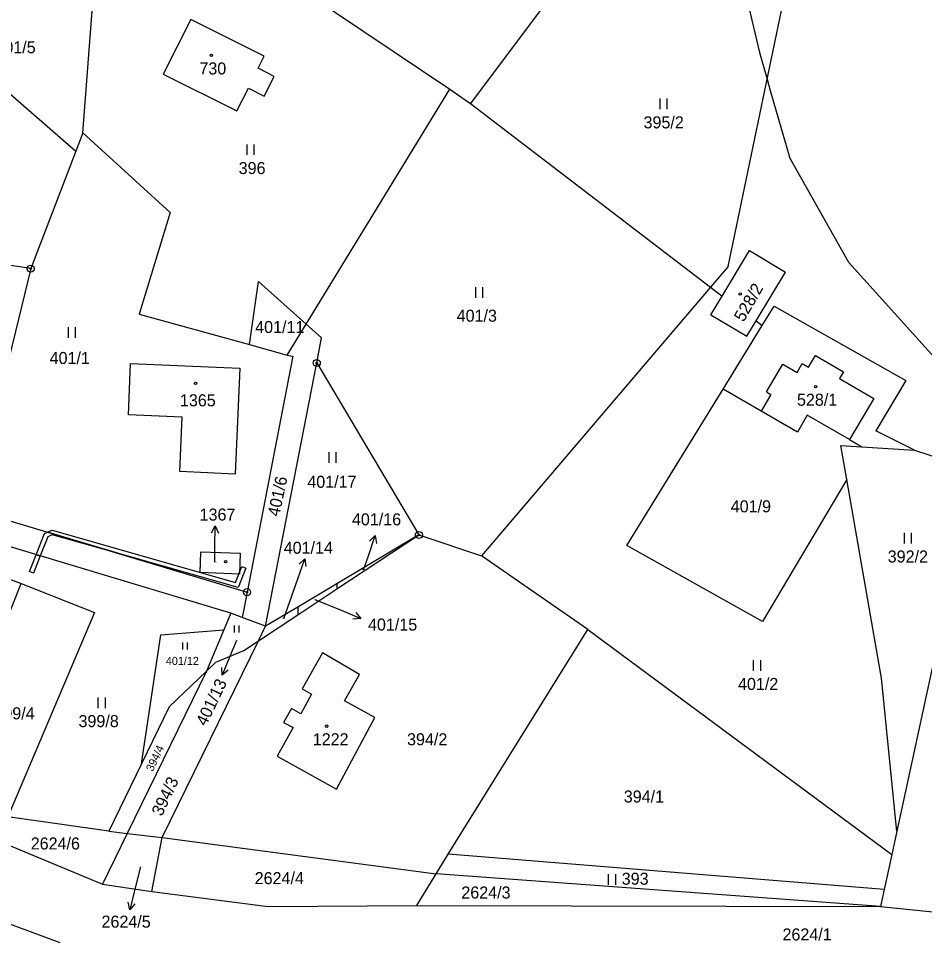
# Model space of a CAD drawing. Extents: x -439246 to -433691, y -1130252 to -1121148.
# Drawn here: x -437509 to -437381, y -1124125.7 to -1123995.2 of the extents above; entities that cross this region are included whole.
import ezdxf

# ---------------------------------------------------------------- set-up
doc = ezdxf.new("R2010")
doc.units = 0
for name, color, linetype in [('Vrstva 1', 7, 'Continuous'), ('Vrstva 16', 7, 'Continuous'), ('Vrstva 18', 7, 'Continuous'), ('Vrstva 19', 7, 'Continuous'), ('Vrstva 24', 7, 'Continuous'), ('Vrstva 25', 7, 'Continuous'), ('Vrstva 3', 7, 'Continuous'), ('Vrstva 30', 7, 'Continuous'), ('Vrstva 37', 7, 'Continuous'), ('Vrstva 4', 7, 'Continuous'), ('Vrstva 52', 7, 'Continuous')]:
    doc.layers.add(name, color=color, linetype=linetype)

msp = doc.modelspace()

# ---------------------------------------------------------------- linework, layer by layer
at = {"layer": 'Vrstva 1'}
for p, q in [((-437493.5, -1124051.21), (-437493.2, -1124043.95)), ((-437493.2, -1124043.95), (-437477.78, -1124044.61)), ((-437477.78, -1124044.61), (-437478.41, -1124059.58)), ((-437485.92, -1124051.54), (-437493.5, -1124051.21)), ((-437486.25, -1124059.22), (-437485.92, -1124051.54)), ((-437478.41, -1124059.58), (-437486.25, -1124059.22)), ((-437483.37, -1124073.49), (-437483.26, -1124070.59)), ((-437483.26, -1124070.59), (-437477.74, -1124070.79)), ((-437477.74, -1124070.79), (-437477.83, -1124073.72)), ((-437477.83, -1124073.72), (-437483.37, -1124073.49))]:
    msp.add_line(p, q, dxfattribs=at)
for points in [[(-437408.79, -1124030.26), (-437398.66, -1123981.58)], [(-437426.85, -1123982.71), (-437445.17, -1124007.18)], [(-437468.24, -1123991.62), (-437448.11, -1124005.2)], [(-437499.97, -1124011.33), (-437498.58, -1123993.52)], [(-437521.24, -1123996.28), (-437500.96, -1124013.92)], [(-437484.7, -1123995.32), (-437488.58, -1124003.05)], [(-437474.32, -1124000.5), (-437484.7, -1123995.32)], [(-437475.18, -1124002.23), (-437474.32, -1124000.5)], [(-437472.9, -1124003.37), (-437475.18, -1124002.23)], [(-437488.58, -1124003.05), (-437478.18, -1124008.24)], [(-437474.31, -1124006.17), (-437472.9, -1124003.37)], [(-437478.18, -1124008.24), (-437476.55, -1124005.05)], [(-437476.55, -1124005.05), (-437474.31, -1124006.17)], [(-437468.39, -1124038.4), (-437448.11, -1124005.2)], [(-437448.11, -1124005.2), (-437445.17, -1124007.18)], [(-437445.17, -1124007.18), (-437411.29, -1124033.19)], [(-437499.97, -1124011.33), (-437500.96, -1124013.92)], [(-437499.97, -1124011.33), (-437487.63, -1124022.59)], [(-437500.96, -1124013.92), (-437507.31, -1124030.55)], [(-437487.63, -1124022.59), (-437491.99, -1124036.99)], [(-437507.31, -1124030.55), (-437539.47, -1124025.82)], [(-437409.6, -1124034.42), (-437405.74, -1124028)], [(-437405.74, -1124028), (-437400.68, -1124031.05)], [(-437408.79, -1124030.26), (-437411.29, -1124033.19)], [(-437507.31, -1124030.55), (-437515.65, -1124064.59)], [(-437404.83, -1124037.92), (-437400.68, -1124031.05)], [(-437476.41, -1124041.29), (-437475.14, -1124032.37)], [(-437475.14, -1124032.37), (-437468.39, -1124038.4)], [(-437411.29, -1124033.19), (-437443.64, -1124071.14)], [(-437411.29, -1124033.19), (-437409.6, -1124034.42)], [(-437411.2, -1124037.07), (-437409.6, -1124034.42)], [(-437403.95, -1124038.57), (-437402.28, -1124035.85)], [(-437402.28, -1124035.85), (-437383.68, -1124046.35)], [(-437491.99, -1124036.99), (-437476.41, -1124041.29)], [(-437411.2, -1124037.07), (-437406.14, -1124040.11)], [(-437406.14, -1124040.11), (-437404.83, -1124037.92)], [(-437404.83, -1124037.92), (-437403.95, -1124038.57)], [(-437471.06, -1124042.76), (-437468.39, -1124038.4)], [(-437468.39, -1124038.4), (-437466.21, -1124040.34)], [(-437409.5, -1124047.59), (-437403.95, -1124038.57)], [(-437466.9, -1124043.88), (-437466.21, -1124040.34)], [(-437476.41, -1124041.29), (-437471.06, -1124042.76)], [(-437470.27, -1124042.92), (-437476.75, -1124076.28)], [(-437471.06, -1124042.76), (-437470.27, -1124042.92)], [(-437474.12, -1124081.09), (-437466.9, -1124043.88)], [(-437466.9, -1124043.88), (-437452.47, -1124068.2)], [(-437383.68, -1124046.35), (-437387.93, -1124053.5)], [(-437423.11, -1124069.69), (-437409.5, -1124047.59)], [(-437404.12, -1124050.7), (-437409.5, -1124047.59)], [(-437399, -1124053.66), (-437404.12, -1124050.7)], [(-437397.61, -1124051.27), (-437399, -1124053.66)], [(-437391.64, -1124054.72), (-437397.61, -1124051.27)], [(-437382.45, -1124056.19), (-437387.93, -1124053.5)], [(-437391.64, -1124054.72), (-437389.89, -1124055.73)], [(-437392, -1124060.36), (-437392.84, -1124055.55)], [(-437392.84, -1124055.55), (-437389.89, -1124055.73)], [(-437389.89, -1124055.73), (-437382.45, -1124056.19)], [(-437382.45, -1124056.19), (-437376.09, -1124058.26)], [(-437392, -1124060.36), (-437403.9, -1124080.42)], [(-437387.09, -1124088.43), (-437392, -1124060.36)], [(-437374.54, -1124061.99), (-437384.94, -1124110.07)], [(-437515.65, -1124064.59), (-437476.75, -1124076.28)], [(-437479.06, -1124079.25), (-437523.55, -1124065.87)], [(-437452.47, -1124068.2), (-437464.04, -1124075.09)], [(-437464.04, -1124075.83), (-437452.47, -1124068.2)], [(-437452.47, -1124068.2), (-437443.64, -1124071.14)], [(-437403.9, -1124080.42), (-437423.11, -1124069.69)], [(-437519.22, -1124071.08), (-437508.64, -1124075.04)], [(-437428.59, -1124081.54), (-437443.64, -1124071.14)], [(-437521.17, -1124106.51), (-437508.64, -1124075.04)], [(-437508.64, -1124075.04), (-437498.29, -1124079.18)], [(-437464.04, -1124075.09), (-437469.59, -1124078.39)], [(-437469.59, -1124079.49), (-437464.04, -1124075.83)], [(-437464.04, -1124075.09), (-437464.04, -1124075.83)], [(-437476.75, -1124076.28), (-437477.45, -1124079.85)], [(-437469.59, -1124078.39), (-437474.12, -1124081.09)], [(-437469.59, -1124078.39), (-437469.59, -1124079.49)], [(-437498.29, -1124079.18), (-437510.55, -1124108.03)], [(-437479.06, -1124079.25), (-437480.05, -1124081.62)], [(-437477.45, -1124079.85), (-437479.06, -1124079.25)], [(-437474.12, -1124081.09), (-437477.45, -1124079.85)], [(-437475.12, -1124083.14), (-437469.59, -1124079.49)], [(-437475.12, -1124083.14), (-437474.12, -1124081.09)], [(-437491.67, -1124100.57), (-437488.92, -1124082.33)], [(-437488.92, -1124082.33), (-437480.05, -1124081.62)], [(-437480.05, -1124081.62), (-437482.49, -1124087.47)], [(-437448.31, -1124113.3), (-437428.59, -1124081.54)], [(-437428.59, -1124081.54), (-437385.66, -1124113.39)], [(-437488.74, -1124110.97), (-437475.12, -1124083.14)], [(-437477.21, -1124084.52), (-437475.12, -1124083.14)], [(-437481.15, -1124086.19), (-437477.21, -1124084.52)], [(-437466.11, -1124084.85), (-437468.95, -1124089.93)], [(-437460.88, -1124087.93), (-437466.11, -1124084.85)], [(-437482.49, -1124087.47), (-437481.15, -1124086.19)], [(-437482.49, -1124087.47), (-437493.68, -1124110.38)], [(-437487.74, -1124092.5), (-437482.49, -1124087.47)], [(-437462.98, -1124091.66), (-437460.88, -1124087.93)], [(-437384.94, -1124110.07), (-437387.09, -1124088.43)], [(-437468.95, -1124089.93), (-437467.62, -1124090.68)], [(-437467.62, -1124090.68), (-437469.14, -1124093.48)], [(-437458.71, -1124094.02), (-437462.98, -1124091.66)], [(-437487.74, -1124092.5), (-437491.67, -1124100.57)], [(-437470.47, -1124092.75), (-437471.58, -1124094.71)], [(-437469.14, -1124093.48), (-437470.47, -1124092.75)], [(-437464.11, -1124104.11), (-437458.71, -1124094.02)], [(-437470.23, -1124095.42), (-437472.51, -1124099.47)], [(-437471.58, -1124094.71), (-437470.23, -1124095.42)], [(-437472.51, -1124099.47), (-437464.11, -1124104.11)], [(-437491.67, -1124100.57), (-437496.29, -1124110.07)], [(-437522.55, -1124107.02), (-437497.19, -1124117.57)], [(-437496.29, -1124110.07), (-437510.55, -1124108.03)], [(-437493.68, -1124110.38), (-437497.19, -1124117.57)], [(-437496.29, -1124110.07), (-437493.68, -1124110.38)], [(-437493.68, -1124110.38), (-437488.74, -1124110.97)], [(-437490.21, -1124118.58), (-437488.74, -1124110.97)], [(-437488.74, -1124110.97), (-437450.04, -1124116.08)], [(-437384.94, -1124110.07), (-437385.66, -1124113.39)], [(-437450.04, -1124116.08), (-437448.31, -1124113.3)], [(-437386.72, -1124118.31), (-437448.31, -1124113.3)], [(-437385.66, -1124113.39), (-437386.72, -1124118.31)], [(-437452.74, -1124120.6), (-437450.04, -1124116.08)], [(-437387.24, -1124120.71), (-437450.04, -1124116.08)], [(-437497.19, -1124117.57), (-437490.21, -1124118.58)], [(-437490.21, -1124118.58), (-437473.75, -1124120.71)], [(-437386.72, -1124118.31), (-437387.24, -1124120.71)], [(-437518.74, -1124120.07), (-437503.2, -1124125.8)], [(-437473.75, -1124120.71), (-437452.74, -1124120.6)], [(-437452.74, -1124120.6), (-437387.24, -1124120.71)], [(-437387.24, -1124120.71), (-437365.12, -1124122.97)]]:
    msp.add_lwpolyline(points, dxfattribs=at)
at = {"layer": 'Vrstva 16'}
for p, q in [((-437481.29, -1124069.91), (-437481.25, -1124066.91)), ((-437459.6, -1124071.13), (-437458.63, -1124068.29)), ((-437469.56, -1124074.39), (-437468.56, -1124071.56)), ((-437463.43, -1124078.85), (-437460.66, -1124080)), ((-437479.12, -1124085.26), (-437480.25, -1124088.04)), ((-437492.59, -1124118.27), (-437493.3, -1124121.18))]:
    msp.add_line(p, q, dxfattribs=at)
for points in [[(-437481.76, -1124067.9), (-437481.25, -1124066.91), (-437480.76, -1124067.92)], [(-437459.43, -1124069.08), (-437458.63, -1124068.29), (-437458.48, -1124069.4)], [(-437481.32, -1124072.05), (-437481.29, -1124069.91)], [(-437469.37, -1124072.34), (-437468.56, -1124071.56), (-437468.42, -1124072.67)], [(-437460.28, -1124073.13), (-437459.6, -1124071.13)], [(-437471.54, -1124080), (-437469.56, -1124074.39)], [(-437467.15, -1124077.3), (-437463.43, -1124078.85)], [(-437461.39, -1124079.16), (-437460.66, -1124080), (-437461.78, -1124080.08)], [(-437478.25, -1124083.11), (-437479.12, -1124085.26)], [(-437479.41, -1124087.3), (-437480.25, -1124088.04), (-437480.33, -1124086.93)], [(-437491.82, -1124115.1), (-437492.59, -1124118.27)], [(-437492.58, -1124120.33), (-437493.3, -1124121.18), (-437493.55, -1124120.09)]]:
    msp.add_lwpolyline(points, dxfattribs=at)
at = {"layer": 'Vrstva 24'}
for centre, radius in [((-437507.31, -1124030.55), 0.5), ((-437507.31, -1124030.55), 0.1), ((-437466.9, -1124043.88), 0.5), ((-437466.9, -1124043.88), 0.1), ((-437452.47, -1124068.2), 0.5), ((-437452.47, -1124068.2), 0.1), ((-437476.75, -1124076.28), 0.5), ((-437476.75, -1124076.28), 0.1)]:
    msp.add_circle(centre, radius, dxfattribs=at)
at = {"layer": 'Vrstva 25'}
for p, q in [((-437418.37, -1124008.02), (-437418.37, -1124006.52)), ((-437417.37, -1124008.02), (-437417.37, -1124006.52)), ((-437476.75, -1124014.48), (-437476.75, -1124012.98)), ((-437475.75, -1124014.48), (-437475.75, -1124012.98)), ((-437444.42, -1124034.68), (-437444.42, -1124033.18)), ((-437443.42, -1124034.68), (-437443.42, -1124033.18)), ((-437501.97, -1124040.31), (-437501.97, -1124038.81)), ((-437500.97, -1124040.31), (-437500.97, -1124038.81)), ((-437465.15, -1124058.01), (-437465.15, -1124056.51)), ((-437464.15, -1124058.01), (-437464.15, -1124056.51)), ((-437383.87, -1124069.39), (-437383.87, -1124067.89)), ((-437382.87, -1124069.39), (-437382.87, -1124067.89)), ((-437478.53, -1124081.99), (-437478.53, -1124080.99)), ((-437477.85, -1124081.99), (-437477.85, -1124080.99)), ((-437485.84, -1124084.38), (-437485.84, -1124083.38)), ((-437485.17, -1124084.38), (-437485.17, -1124083.38)), ((-437405.17, -1124087.41), (-437405.17, -1124085.91)), ((-437404.17, -1124087.41), (-437404.17, -1124085.91)), ((-437497.76, -1124092.66), (-437497.76, -1124091.16)), ((-437496.76, -1124092.66), (-437496.76, -1124091.16)), ((-437425.66, -1124117.64), (-437425.66, -1124116.14)), ((-437424.66, -1124117.64), (-437424.66, -1124116.14))]:
    msp.add_line(p, q, dxfattribs=at)
for centre in [(-437481.78, -1124000.4), (-437407.07, -1124034.12), (-437484.02, -1124046.75), (-437396.42, -1124047.23), (-437479.78, -1124071.97), (-437465.49, -1124095.23)]:
    msp.add_circle(centre, 0.175, dxfattribs=at)
at = {"layer": 'Vrstva 3'}
for points in [[(-437484.7, -1123995.32), (-437488.58, -1124003.05)], [(-437474.32, -1124000.5), (-437484.7, -1123995.32)], [(-437475.18, -1124002.23), (-437474.32, -1124000.5)], [(-437472.9, -1124003.37), (-437475.18, -1124002.23)], [(-437488.58, -1124003.05), (-437478.18, -1124008.24)], [(-437474.31, -1124006.17), (-437472.9, -1124003.37)], [(-437478.18, -1124008.24), (-437476.55, -1124005.05)], [(-437476.55, -1124005.05), (-437474.31, -1124006.17)], [(-437409.6, -1124034.42), (-437405.74, -1124028)], [(-437405.74, -1124028), (-437400.68, -1124031.05)], [(-437404.83, -1124037.92), (-437400.68, -1124031.05)], [(-437411.2, -1124037.07), (-437409.6, -1124034.42)], [(-437411.2, -1124037.07), (-437406.14, -1124040.11)], [(-437406.14, -1124040.11), (-437404.83, -1124037.92)], [(-437397.4, -1124044.48), (-437396.45, -1124042.83)], [(-437396.45, -1124042.83), (-437392.47, -1124045.13)], [(-437493.5, -1124051.21), (-437493.2, -1124043.95)], [(-437493.2, -1124043.95), (-437477.78, -1124044.61)], [(-437477.78, -1124044.61), (-437478.41, -1124059.58)], [(-437403.35, -1124047.97), (-437401.07, -1124044.03)], [(-437401.07, -1124044.03), (-437399.04, -1124045.21)], [(-437399.04, -1124045.21), (-437398.31, -1124043.95)], [(-437398.31, -1124043.95), (-437397.4, -1124044.48)], [(-437392.47, -1124045.13), (-437393.02, -1124046.09)], [(-437393.02, -1124046.09), (-437388.18, -1124048.89)], [(-437402.74, -1124048.32), (-437404.12, -1124050.7)], [(-437403.35, -1124047.97), (-437402.74, -1124048.32)], [(-437388.18, -1124048.89), (-437391.64, -1124054.72)], [(-437485.92, -1124051.54), (-437493.5, -1124051.21)], [(-437399, -1124053.66), (-437404.12, -1124050.7)], [(-437397.61, -1124051.27), (-437399, -1124053.66)], [(-437391.64, -1124054.72), (-437397.61, -1124051.27)], [(-437486.25, -1124059.22), (-437485.92, -1124051.54)], [(-437478.41, -1124059.58), (-437486.25, -1124059.22)], [(-437483.37, -1124073.49), (-437483.26, -1124070.59)], [(-437483.26, -1124070.59), (-437477.74, -1124070.79)], [(-437477.74, -1124070.79), (-437477.83, -1124073.72)], [(-437477.83, -1124073.72), (-437483.37, -1124073.49)], [(-437466.11, -1124084.85), (-437468.95, -1124089.93)], [(-437460.88, -1124087.93), (-437466.11, -1124084.85)], [(-437462.98, -1124091.66), (-437460.88, -1124087.93)], [(-437468.95, -1124089.93), (-437467.62, -1124090.68)], [(-437467.62, -1124090.68), (-437469.14, -1124093.48)], [(-437458.71, -1124094.02), (-437462.98, -1124091.66)], [(-437470.47, -1124092.75), (-437471.58, -1124094.71)], [(-437469.14, -1124093.48), (-437470.47, -1124092.75)], [(-437464.11, -1124104.11), (-437458.71, -1124094.02)], [(-437470.23, -1124095.42), (-437472.51, -1124099.47)], [(-437471.58, -1124094.71), (-437470.23, -1124095.42)], [(-437472.51, -1124099.47), (-437464.11, -1124104.11)]]:
    msp.add_lwpolyline(points, dxfattribs=at)
at = {"layer": 'Vrstva 30'}
for points in [[(-437504.89, -1124068.44), (-437505.96, -1124071.16), (-437506.54, -1124070.99), (-437505.36, -1124067.99), (-437504.94, -1124067.81), (-437494.39, -1124070.98), (-437504.26, -1124068.17), (-437504.89, -1124068.44)], [(-437504.94, -1124067.81), (-437504.3, -1124067.53), (-437478.38, -1124074.92), (-437477.48, -1124072.65), (-437476.92, -1124072.87), (-437478.02, -1124075.64), (-437494.39, -1124070.98), (-437504.94, -1124067.81)], [(-437506.92, -1124073.58), (-437507.48, -1124073.36), (-437506.54, -1124070.99), (-437505.96, -1124071.16), (-437506.92, -1124073.58)]]:
    msp.add_lwpolyline(points, dxfattribs=at)
at = {"layer": 'Vrstva 37'}
for centre in [(-437481.78, -1124000.4), (-437407.07, -1124034.12), (-437484.02, -1124046.75), (-437396.42, -1124047.23), (-437479.78, -1124071.97), (-437465.49, -1124095.23)]:
    msp.add_circle(centre, 0.175, dxfattribs=at)
at = {"layer": 'Vrstva 4'}
for points in [[(-437397.4, -1124044.48), (-437396.45, -1124042.83)], [(-437396.45, -1124042.83), (-437392.47, -1124045.13)], [(-437403.35, -1124047.97), (-437401.07, -1124044.03)], [(-437401.07, -1124044.03), (-437399.04, -1124045.21)], [(-437399.04, -1124045.21), (-437398.31, -1124043.95)], [(-437398.31, -1124043.95), (-437397.4, -1124044.48)], [(-437392.47, -1124045.13), (-437393.02, -1124046.09)], [(-437393.02, -1124046.09), (-437388.18, -1124048.89)], [(-437402.74, -1124048.32), (-437404.12, -1124050.7)], [(-437403.35, -1124047.97), (-437402.74, -1124048.32)], [(-437388.18, -1124048.89), (-437391.64, -1124054.72)]]:
    msp.add_lwpolyline(points, dxfattribs=at)
at = {"layer": 'Vrstva 52'}
msp.add_lwpolyline([(-437406.3, -1123991.62), (-437405.41, -1123995.41), (-437404.33, -1124000), (-437403.28, -1124003.78), (-437402.84, -1124005.35), (-437400.07, -1124014.93), (-437391.76, -1124029.63), (-437378.34, -1124044.54), (-437374.22, -1124047.69), (-437370.83, -1124050.27), (-437369.34, -1124051.4), (-437364.92, -1124054.77), (-437361.68, -1124056.54), (-437350.86, -1124062.44), (-437341.91, -1124065.21), (-437336.22, -1124066.24), (-437332.54, -1124066.91), (-437323.17, -1124069.89), (-437313.79, -1124071.38), (-437291.65, -1124070.71)], dxfattribs=at)

# ---------------------------------------------------------------- texts
at = {"layer": 'Vrstva 16'}
for s, p in [('1367', (-437483.45, -1124066.16)), ('401/16', (-437461.93, -1124066.84)), ('401/14', (-437471.57, -1124070.85)), ('401/15', (-437459.66, -1124081.71)), ('2624/5', (-437497.31, -1124123.71)), ('2624/1', (-437401.1, -1124125.52))]:
    msp.add_text(s, height=1.7, dxfattribs=at).set_placement(p)
msp.add_text('401/13', height=1.7, rotation=64.3932, dxfattribs=at).set_placement((-437482.54, -1124095.33))
at = {"layer": 'Vrstva 18'}
for s, height, p in [('401/5', 1.7, (-437512.3, -1124000.1)), ('395/2', 1.7, (-437420.73, -1124010.72)), ('396', 1.7, (-437477.93, -1124017.18)), ('401/3', 1.7, (-437447.13, -1124038.05)), ('401/11', 1.7, (-437475.6, -1124039.65)), ('401/1', 1.7, (-437504.64, -1124044.03)), ('401/17', 1.7, (-437468.23, -1124061.53)), ('401/9', 1.7, (-437408.41, -1124065)), ('392/2', 1.7, (-437386.23, -1124072.09)), ('401/16', 0.1, (-437460.49, -1124073.13)), ('401/15', 0.1, (-437467.35, -1124077.3)), ('401/14', 0.1, (-437471.74, -1124080.01)), ('401/13', 0.1, (-437478.46, -1124083.12)), ('401/12', 1.14, (-437488.22, -1124086.57)), ('401/2', 1.7, (-437407.38, -1124090.11)), ('399/4', 1.7, (-437512.44, -1124094.26)), ('399/8', 1.7, (-437500.56, -1124095.36)), ('394/2', 1.7, (-437454.14, -1124097.93)), ('394/1', 1.7, (-437423.52, -1124106.02)), ('2624/6', 1.7, (-437507.31, -1124112.66)), ('2624/5', 0.1, (-437492.05, -1124115.1)), ('2624/4', 1.7, (-437475.67, -1124117.56)), ('393', 1.7, (-437423.81, -1124117.64)), ('2624/3', 1.7, (-437446.47, -1124119.59))]:
    msp.add_text(s, height=height, dxfattribs=at).set_placement(p)
for s, height, rotation, p in [('401/6', 1.7, 77.9405, (-437472.21, -1124065.68)), ('394/4', 1.14, 64.8003, (-437490.06, -1124101.72)), ('394/3', 1.7, 64.8003, (-437488.78, -1124108.06))]:
    msp.add_text(s, height=height, rotation=rotation, dxfattribs=at).set_placement(p)
at = {"layer": 'Vrstva 19'}
for s, height, p in [('730', 1.7, (-437483.48, -1124003.1)), ('1365', 1.7, (-437486.23, -1124050.01)), ('528/1', 1.7, (-437399.05, -1124049.93)), ('1367', 0.1, (-437481.32, -1124072.05)), ('1222', 1.7, (-437467.46, -1124097.93))]:
    msp.add_text(s, height=height, dxfattribs=at).set_placement(p)
msp.add_text('528/2', height=1.7, rotation=60.0361, dxfattribs=at).set_placement((-437406.59, -1124038.19))

doc.saveas('drawing.dxf')
